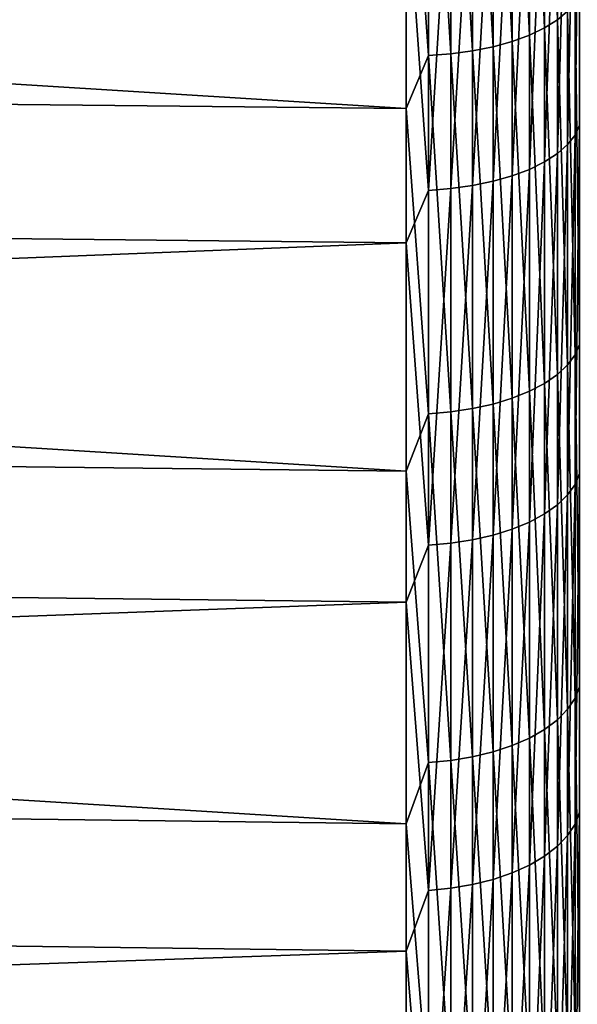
# Model space of a CAD drawing. Header units: metres. Extents: x -2 to 85, y -75 to 96.
# Tile 324 of 444: x 66.71 to 68.34, y 15.23 to 18.11. Entities that reach past the tile are written whole.
import ezdxf

# ---------------------------------------------------------------- set-up
doc = ezdxf.new("R2010")
doc.units = ezdxf.units.M
doc.layers.add('solid_20204500', color=7, linetype='CONTINUOUS')

msp = doc.modelspace()

# ---------------------------------------------------------------- linework, layer by layer
at = {"layer": 'solid_20204500'}
for points in [[(68.243469, 19.151333, -21.550529), (68.280907, 19.17219, -21.499735), (68.280907, 18.111488, -21.032978)], [(68.280907, 18.111488, -21.032978), (68.280907, 19.17219, -21.499735), (68.310738, 18.136759, -20.979231)], [(68.199074, 19.132545, -21.596283), (68.243469, 19.151333, -21.550529), (68.243469, 18.088127, -21.082672)], [(68.243469, 18.088127, -21.082672), (68.243469, 19.151333, -21.550529), (68.280907, 18.111488, -21.032978)], [(67.838074, 17.853113, -21.182932), (47.400002, 18.06365, -20.742926), (47.400002, 19.127249, -21.219667)], [(67.838074, 18.939035, -21.669676), (67.838074, 17.853113, -21.182932), (47.400002, 19.127249, -21.219667)], [(68.092674, 19.10247, -21.669531), (68.148514, 19.116161, -21.636185), (68.148514, 18.048731, -21.166468)], [(68.148514, 19.116161, -21.636185), (68.199074, 19.132545, -21.596283), (68.199074, 18.067083, -21.127432)], [(68.148514, 18.048731, -21.166468), (68.148514, 19.116161, -21.636185), (68.199074, 18.067083, -21.127432)], [(68.199074, 18.067083, -21.127432), (68.199074, 19.132545, -21.596283), (68.243469, 18.088127, -21.082672)], [(67.903748, 18.007891, -21.253336), (67.838074, 18.939035, -21.669676), (67.903748, 19.079702, -21.724981)], [(67.903748, 19.079702, -21.724981), (67.9692, 19.084078, -21.714325), (67.9692, 18.012791, -21.24291)], [(67.903748, 18.007891, -21.253336), (67.903748, 19.079702, -21.724981), (67.9692, 18.012791, -21.24291)], [(67.9692, 19.084078, -21.714325), (68.032547, 19.091713, -21.695732), (68.032547, 18.021343, -21.224722)], [(67.9692, 18.012791, -21.24291), (67.9692, 19.084078, -21.714325), (68.032547, 18.021343, -21.224722)], [(68.032547, 19.091713, -21.695732), (68.092674, 19.10247, -21.669531), (68.092674, 18.033394, -21.199089)], [(68.032547, 18.021343, -21.224722), (68.032547, 19.091713, -21.695732), (68.092674, 18.033394, -21.199089)], [(68.092674, 18.033394, -21.199089), (68.092674, 19.10247, -21.669531), (68.148514, 18.048731, -21.166468)], [(67.903748, 18.007891, -21.253336), (67.838074, 17.853113, -21.182932), (67.838074, 18.939035, -21.669676)], [(68.310738, 17.747408, 20.791729), (68.332428, 17.775192, 20.735384), (68.332428, 18.821476, 21.219273)], [(68.310738, 18.796534, 21.276934), (68.310738, 17.747408, 20.791729), (68.332428, 18.821476, 21.219273)], [(68.332428, 17.775192, 20.735384), (68.345589, 17.804003, 20.676956), (68.345589, 18.847338, 21.159483)], [(68.332428, 18.821476, 21.219273), (68.332428, 17.775192, 20.735384), (68.345589, 18.847338, 21.159483)], [(68.280907, 17.72114, 20.844997), (68.310738, 17.747408, 20.791729), (68.310738, 18.796534, 21.276934)], [(68.280907, 18.772955, 21.331444), (68.280907, 17.72114, 20.844997), (68.310738, 18.796534, 21.276934)], [(68.243469, 17.696856, 20.894245), (68.280907, 17.72114, 20.844997), (68.280907, 18.772955, 21.331444)], [(68.243469, 18.751156, 21.381842), (68.243469, 17.696856, 20.894245), (68.280907, 18.772955, 21.331444)], [(67.838074, 18.536674, 21.497009), (47.400002, 18.733244, 21.050587), (47.400002, 17.678717, 20.554102)], [(68.199074, 17.674982, 20.938604), (68.243469, 17.696856, 20.894245), (68.243469, 18.751156, 21.381842)], [(68.199074, 18.73152, 21.427237), (68.199074, 17.674982, 20.938604), (68.243469, 18.751156, 21.381842)], [(68.092674, 17.639963, 21.009623), (68.148514, 17.655905, 20.977291), (68.148514, 18.714396, 21.466825)], [(68.092674, 18.700085, 21.49991), (68.092674, 17.639963, 21.009623), (68.148514, 18.714396, 21.466825)], [(68.148514, 17.655905, 20.977291), (68.199074, 17.674982, 20.938604), (68.199074, 18.73152, 21.427237)], [(68.148514, 18.714396, 21.466825), (68.148514, 17.655905, 20.977291), (68.199074, 18.73152, 21.427237)], [(67.903748, 18.676287, 21.554928), (67.838074, 18.536674, 21.497009), (67.903748, 17.613453, 21.063383)], [(67.903748, 17.613453, 21.063383), (67.9692, 17.618547, 21.053053), (67.9692, 18.680861, 21.544353)], [(67.903748, 18.676287, 21.554928), (67.903748, 17.613453, 21.063383), (67.9692, 18.680861, 21.544353)], [(67.9692, 17.618547, 21.053053), (68.032547, 17.627436, 21.035025), (68.032547, 18.688839, 21.525908)], [(67.9692, 18.680861, 21.544353), (67.9692, 17.618547, 21.053053), (68.032547, 18.688839, 21.525908)], [(68.032547, 17.627436, 21.035025), (68.092674, 17.639963, 21.009623), (68.092674, 18.700085, 21.49991)], [(68.032547, 18.688839, 21.525908), (68.032547, 17.627436, 21.035025), (68.092674, 18.700085, 21.49991)], [(67.838074, 17.460014, 20.990107), (67.838074, 18.536674, 21.497009), (47.400002, 17.678717, 20.554102)], [(67.903748, 17.613453, 21.063383), (67.838074, 18.536674, 21.497009), (67.838074, 17.460014, 20.990107)], [(68.332428, 18.163488, -20.922377), (68.345589, 18.191204, -20.863422), (68.345589, 17.163443, -20.34856)], [(68.310738, 18.136759, -20.979231), (68.332428, 18.163488, -20.922377), (68.332428, 17.13282, -20.406059)], [(68.332428, 17.13282, -20.406059), (68.332428, 18.163488, -20.922377), (68.345589, 17.163443, -20.34856)], [(68.280907, 18.111488, -21.032978), (68.310738, 18.136759, -20.979231), (68.310738, 17.103291, -20.46151)], [(68.310738, 17.103291, -20.46151), (68.310738, 18.136759, -20.979231), (68.332428, 17.13282, -20.406059)], [(68.243469, 18.088127, -21.082672), (68.280907, 18.111488, -21.032978), (68.280907, 17.075375, -20.513931)], [(68.280907, 17.075375, -20.513931), (68.280907, 18.111488, -21.032978), (68.310738, 17.103291, -20.46151)], [(68.199074, 18.067083, -21.127432), (68.243469, 18.088127, -21.082672), (68.243469, 17.049562, -20.562397)], [(68.243469, 17.049562, -20.562397), (68.243469, 18.088127, -21.082672), (68.280907, 17.075375, -20.513931)], [(67.838074, 16.79324, -20.641813), (47.400002, 17.026011, -20.213154), (47.400002, 18.06365, -20.742926)], [(67.838074, 17.853113, -21.182932), (67.838074, 16.79324, -20.641813), (47.400002, 18.06365, -20.742926)], [(68.092674, 18.033394, -21.199089), (68.148514, 18.048731, -21.166468), (68.148514, 17.006039, -20.644125)], [(68.148514, 18.048731, -21.166468), (68.199074, 18.067083, -21.127432), (68.199074, 17.026316, -20.606052)], [(68.148514, 17.006039, -20.644125), (68.148514, 18.048731, -21.166468), (68.199074, 17.026316, -20.606052)], [(68.199074, 17.026316, -20.606052), (68.199074, 18.067083, -21.127432), (68.243469, 17.049562, -20.562397)], [(67.9692, 18.012791, -21.24291), (68.032547, 18.021343, -21.224722), (68.032547, 16.975782, -20.700941)], [(68.032547, 18.021343, -21.224722), (68.092674, 18.033394, -21.199089), (68.092674, 16.989096, -20.675941)], [(68.032547, 16.975782, -20.700941), (68.032547, 18.021343, -21.224722), (68.092674, 16.989096, -20.675941)], [(68.092674, 16.989096, -20.675941), (68.092674, 18.033394, -21.199089), (68.148514, 17.006039, -20.644125)], [(67.903748, 16.96092, -20.728849), (67.838074, 17.853113, -21.182932), (67.903748, 18.007891, -21.253336)], [(67.903748, 18.007891, -21.253336), (67.9692, 18.012791, -21.24291), (67.9692, 16.966335, -20.718683)], [(67.903748, 16.96092, -20.728849), (67.903748, 18.007891, -21.253336), (67.9692, 16.966335, -20.718683)], [(67.9692, 16.966335, -20.718683), (67.9692, 18.012791, -21.24291), (68.032547, 16.975782, -20.700941)], [(67.903748, 16.96092, -20.728849), (67.838074, 16.79324, -20.641813), (67.838074, 17.853113, -21.182932)], [(68.332428, 16.754328, 20.199944), (68.345589, 16.786016, 20.143024), (68.345589, 17.804003, 20.676956)], [(68.332428, 17.775192, 20.735384), (68.332428, 16.754328, 20.199944), (68.345589, 17.804003, 20.676956)], [(68.310738, 16.72377, 20.254833), (68.332428, 16.754328, 20.199944), (68.332428, 17.775192, 20.735384)], [(68.310738, 17.747408, 20.791729), (68.310738, 16.72377, 20.254833), (68.332428, 17.775192, 20.735384)], [(68.280907, 16.694881, 20.306726), (68.310738, 16.72377, 20.254833), (68.310738, 17.747408, 20.791729)], [(68.280907, 17.72114, 20.844997), (68.280907, 16.694881, 20.306726), (68.310738, 17.747408, 20.791729)], [(68.199074, 16.644114, 20.397917), (68.243469, 16.668171, 20.354702), (68.243469, 17.696856, 20.894245)], [(68.199074, 17.674982, 20.938604), (68.199074, 16.644114, 20.397917), (68.243469, 17.696856, 20.894245)], [(68.243469, 16.668171, 20.354702), (68.280907, 16.694881, 20.306726), (68.280907, 17.72114, 20.844997)], [(68.243469, 17.696856, 20.894245), (68.243469, 16.668171, 20.354702), (68.280907, 17.72114, 20.844997)], [(67.838074, 17.460014, 20.990107), (47.400002, 17.678717, 20.554102), (47.400002, 16.651133, 20.005079)], [(68.148514, 16.623131, 20.435604), (68.199074, 16.644114, 20.397917), (68.199074, 17.674982, 20.938604)], [(68.148514, 17.655905, 20.977291), (68.148514, 16.623131, 20.435604), (68.199074, 17.674982, 20.938604)], [(68.032547, 16.59182, 20.491848), (68.092674, 16.605597, 20.4671), (68.092674, 17.639963, 21.009623)], [(68.032547, 17.627436, 21.035025), (68.032547, 16.59182, 20.491848), (68.092674, 17.639963, 21.009623)], [(68.092674, 16.605597, 20.4671), (68.148514, 16.623131, 20.435604), (68.148514, 17.655905, 20.977291)], [(68.092674, 17.639963, 21.009623), (68.092674, 16.605597, 20.4671), (68.148514, 17.655905, 20.977291)], [(67.903748, 17.613453, 21.063383), (67.838074, 17.460014, 20.990107), (67.903748, 16.576441, 20.519474)], [(67.903748, 16.576441, 20.519474), (67.9692, 16.582045, 20.509409), (67.9692, 17.618547, 21.053053)], [(67.903748, 17.613453, 21.063383), (67.903748, 16.576441, 20.519474), (67.9692, 17.618547, 21.053053)], [(67.9692, 16.582045, 20.509409), (68.032547, 16.59182, 20.491848), (68.032547, 17.627436, 21.035025)], [(67.9692, 17.618547, 21.053053), (67.9692, 16.582045, 20.509409), (68.032547, 17.627436, 21.035025)], [(67.838074, 16.410412, 20.429325), (67.838074, 17.460014, 20.990107), (47.400002, 16.651133, 20.005079)], [(67.903748, 16.576441, 20.519474), (67.838074, 17.460014, 20.990107), (67.838074, 16.410412, 20.429325)], [(68.332428, 17.13282, -20.406059), (68.345589, 17.163443, -20.34856), (68.345589, 16.162621, -19.783108)], [(68.310738, 17.103291, -20.46151), (68.332428, 17.13282, -20.406059), (68.332428, 16.129171, -19.839008)], [(68.332428, 16.129171, -19.839008), (68.332428, 17.13282, -20.406059), (68.345589, 16.162621, -19.783108)], [(68.280907, 17.075375, -20.513931), (68.310738, 17.103291, -20.46151), (68.310738, 16.096914, -19.892918)], [(68.310738, 16.096914, -19.892918), (68.310738, 17.103291, -20.46151), (68.332428, 16.129171, -19.839008)], [(68.243469, 17.049562, -20.562397), (68.280907, 17.075375, -20.513931), (68.280907, 16.06642, -19.943884)], [(68.280907, 16.06642, -19.943884), (68.280907, 17.075375, -20.513931), (68.310738, 16.096914, -19.892918)], [(68.199074, 17.026316, -20.606052), (68.243469, 17.049562, -20.562397), (68.243469, 16.038225, -19.991003)], [(68.243469, 16.038225, -19.991003), (68.243469, 17.049562, -20.562397), (68.280907, 16.06642, -19.943884)], [(67.838074, 15.762133, -20.047707), (47.400002, 16.016346, -19.631405), (47.400002, 17.026011, -20.213154)], [(67.838074, 16.79324, -20.641813), (67.838074, 15.762133, -20.047707), (47.400002, 17.026011, -20.213154)], [(68.148514, 17.006039, -20.644125), (68.199074, 17.026316, -20.606052), (68.199074, 16.012829, -20.033445)], [(68.199074, 16.012829, -20.033445), (68.199074, 17.026316, -20.606052), (68.243469, 16.038225, -19.991003)], [(68.032547, 16.975782, -20.700941), (68.092674, 16.989096, -20.675941), (68.092674, 15.972173, -20.101393)], [(68.092674, 16.989096, -20.675941), (68.148514, 17.006039, -20.644125), (68.148514, 15.990682, -20.070459)], [(68.092674, 15.972173, -20.101393), (68.092674, 16.989096, -20.675941), (68.148514, 15.990682, -20.070459)], [(68.148514, 15.990682, -20.070459), (68.148514, 17.006039, -20.644125), (68.199074, 16.012829, -20.033445)], [(67.903748, 15.941394, -20.15283), (67.838074, 16.79324, -20.641813), (67.903748, 16.96092, -20.728849)], [(67.903748, 16.96092, -20.728849), (67.9692, 16.966335, -20.718683), (67.9692, 15.947309, -20.142944)], [(67.903748, 15.941394, -20.15283), (67.903748, 16.96092, -20.728849), (67.9692, 15.947309, -20.142944)], [(67.9692, 16.966335, -20.718683), (68.032547, 16.975782, -20.700941), (68.032547, 15.957629, -20.125698)], [(67.9692, 15.947309, -20.142944), (67.9692, 16.966335, -20.718683), (68.032547, 15.957629, -20.125698)], [(68.032547, 15.957629, -20.125698), (68.032547, 16.975782, -20.700941), (68.092674, 15.972173, -20.101393)], [(67.903748, 15.941394, -20.15283), (67.838074, 15.762133, -20.047707), (67.838074, 16.79324, -20.641813)], [(68.332428, 15.761424, 19.614283), (68.345589, 15.795909, 19.559015), (68.345589, 16.786016, 20.143024)], [(68.332428, 16.754328, 20.199944), (68.332428, 15.761424, 19.614283), (68.345589, 16.786016, 20.143024)], [(68.310738, 15.728168, 19.667582), (68.332428, 15.761424, 19.614283), (68.332428, 16.754328, 20.199944)], [(68.310738, 16.72377, 20.254833), (68.310738, 15.728168, 19.667582), (68.332428, 16.754328, 20.199944)], [(68.280907, 15.696728, 19.71797), (68.310738, 15.728168, 19.667582), (68.310738, 16.72377, 20.254833)], [(68.280907, 16.694881, 20.306726), (68.280907, 15.696728, 19.71797), (68.310738, 16.72377, 20.254833)], [(68.243469, 15.66766, 19.764555), (68.280907, 15.696728, 19.71797), (68.280907, 16.694881, 20.306726)], [(68.243469, 16.668171, 20.354702), (68.243469, 15.66766, 19.764555), (68.280907, 16.694881, 20.306726)], [(68.199074, 15.641478, 19.806517), (68.243469, 15.66766, 19.764555), (68.243469, 16.668171, 20.354702)], [(68.199074, 16.644114, 20.397917), (68.199074, 15.641478, 19.806517), (68.243469, 16.668171, 20.354702)], [(67.838074, 16.410412, 20.429325), (47.400002, 16.651133, 20.005079), (47.400002, 15.652489, 19.404612)], [(68.148514, 15.618643, 19.843111), (68.199074, 15.641478, 19.806517), (68.199074, 16.644114, 20.397917)], [(68.148514, 16.623131, 20.435604), (68.148514, 15.618643, 19.843111), (68.199074, 16.644114, 20.397917)], [(68.032547, 15.584567, 19.897724), (68.092674, 15.599561, 19.873693), (68.092674, 16.605597, 20.4671)], [(68.032547, 16.59182, 20.491848), (68.032547, 15.584567, 19.897724), (68.092674, 16.605597, 20.4671)], [(68.092674, 15.599561, 19.873693), (68.148514, 15.618643, 19.843111), (68.148514, 16.623131, 20.435604)], [(68.092674, 16.605597, 20.4671), (68.092674, 15.599561, 19.873693), (68.148514, 16.623131, 20.435604)], [(67.903748, 16.576441, 20.519474), (67.838074, 16.410412, 20.429325), (67.903748, 15.567829, 19.924549)], [(67.903748, 15.567829, 19.924549), (67.9692, 15.573928, 19.914776), (67.9692, 16.582045, 20.509409)], [(67.903748, 16.576441, 20.519474), (67.903748, 15.567829, 19.924549), (67.9692, 16.582045, 20.509409)], [(67.9692, 15.573928, 19.914776), (68.032547, 15.584567, 19.897724), (68.032547, 16.59182, 20.491848)], [(67.9692, 16.582045, 20.509409), (67.9692, 15.573928, 19.914776), (68.032547, 16.59182, 20.491848)], [(67.838074, 15.390559, 19.816103), (67.838074, 16.410412, 20.429325), (47.400002, 15.652489, 19.404612)], [(67.903748, 15.567829, 19.924549), (67.838074, 16.410412, 20.429325), (67.838074, 15.390559, 19.816103)], [(68.332428, 16.129171, -19.839008), (68.345589, 16.162621, -19.783108), (68.345589, 15.191229, -19.16847)], [(68.310738, 16.096914, -19.892918), (68.332428, 16.129171, -19.839008), (68.332428, 15.155035, -19.222635)], [(68.332428, 15.155035, -19.222635), (68.332428, 16.129171, -19.839008), (68.345589, 15.191229, -19.16847)], [(68.280907, 16.06642, -19.943884), (68.310738, 16.096914, -19.892918), (68.310738, 15.120131, -19.27487)], [(68.310738, 15.120131, -19.27487), (68.310738, 16.096914, -19.892918), (68.332428, 15.155035, -19.222635)], [(68.243469, 16.038225, -19.991003), (68.280907, 16.06642, -19.943884), (68.280907, 15.087133, -19.324251)], [(68.280907, 15.087133, -19.324251), (68.280907, 16.06642, -19.943884), (68.310738, 15.120131, -19.27487)], [(68.199074, 16.012829, -20.033445), (68.243469, 16.038225, -19.991003), (68.243469, 15.056624, -19.369907)], [(68.243469, 15.056624, -19.369907), (68.243469, 16.038225, -19.991003), (68.280907, 15.087133, -19.324251)], [(67.838074, 14.762441, -19.402138), (47.400002, 15.037139, -18.99906), (47.400002, 16.016346, -19.631405)], [(67.838074, 15.762133, -20.047707), (67.838074, 14.762441, -19.402138), (47.400002, 16.016346, -19.631405)], [(68.148514, 15.990682, -20.070459), (68.199074, 16.012829, -20.033445), (68.199074, 15.029145, -19.41103)], [(68.199074, 15.029145, -19.41103), (68.199074, 16.012829, -20.033445), (68.243469, 15.056624, -19.369907)], [(68.032547, 15.957629, -20.125698), (68.092674, 15.972173, -20.101393), (68.092674, 14.985152, -19.476868)], [(68.092674, 15.972173, -20.101393), (68.148514, 15.990682, -20.070459), (68.148514, 15.00518, -19.446896)], [(68.092674, 14.985152, -19.476868), (68.092674, 15.972173, -20.101393), (68.148514, 15.00518, -19.446896)], [(68.148514, 15.00518, -19.446896), (68.148514, 15.990682, -20.070459), (68.199074, 15.029145, -19.41103)], [(67.903748, 15.941394, -20.15283), (67.9692, 15.947309, -20.142944), (67.9692, 14.958249, -19.517128)], [(67.9692, 15.947309, -20.142944), (68.032547, 15.957629, -20.125698), (68.032547, 14.969416, -19.500416)], [(67.9692, 14.958249, -19.517128), (67.9692, 15.947309, -20.142944), (68.032547, 14.969416, -19.500416)], [(68.032547, 14.969416, -19.500416), (68.032547, 15.957629, -20.125698), (68.092674, 14.985152, -19.476868)], [(67.903748, 14.951848, -19.526707), (67.838074, 15.762133, -20.047707), (67.903748, 15.941394, -20.15283)], [(67.903748, 14.951848, -19.526707), (67.903748, 15.941394, -20.15283), (67.9692, 14.958249, -19.517128)], [(68.332428, 14.798945, 18.979858), (68.345589, 14.836143, 18.926378), (68.345589, 15.795909, 19.559015)], [(68.332428, 15.761424, 19.614283), (68.332428, 14.798945, 18.979858), (68.345589, 15.795909, 19.559015)], [(67.903748, 14.951848, -19.526707), (67.838074, 14.762441, -19.402138), (67.838074, 15.762133, -20.047707)], [(68.310738, 14.763074, 19.031433), (68.332428, 14.798945, 18.979858), (68.332428, 15.761424, 19.614283)], [(68.310738, 15.728168, 19.667582), (68.310738, 14.763074, 19.031433), (68.332428, 15.761424, 19.614283)], [(68.280907, 14.729161, 19.080191), (68.310738, 14.763074, 19.031433), (68.310738, 15.728168, 19.667582)], [(68.280907, 15.696728, 19.71797), (68.280907, 14.729161, 19.080191), (68.310738, 15.728168, 19.667582)], [(68.243469, 14.697808, 19.125269), (68.280907, 14.729161, 19.080191), (68.280907, 15.696728, 19.71797)], [(68.243469, 15.66766, 19.764555), (68.243469, 14.697808, 19.125269), (68.280907, 15.696728, 19.71797)], [(68.199074, 14.669566, 19.165874), (68.243469, 14.697808, 19.125269), (68.243469, 15.66766, 19.764555)], [(68.199074, 15.641478, 19.806517), (68.199074, 14.669566, 19.165874), (68.243469, 15.66766, 19.764555)], [(67.838074, 15.390559, 19.816103), (47.400002, 15.652489, 19.404612), (47.400002, 14.685239, 18.754124)], [(68.148514, 14.644937, 19.201286), (68.199074, 14.669566, 19.165874), (68.199074, 15.641478, 19.806517)], [(68.148514, 15.618643, 19.843111), (68.148514, 14.644937, 19.201286), (68.199074, 15.641478, 19.806517)], [(68.032547, 14.608181, 19.254131), (68.092674, 14.624353, 19.230879), (68.092674, 15.599561, 19.873693)], [(68.032547, 15.584567, 19.897724), (68.032547, 14.608181, 19.254131), (68.092674, 15.599561, 19.873693)], [(68.092674, 14.624353, 19.230879), (68.148514, 14.644937, 19.201286), (68.148514, 15.618643, 19.843111)], [(68.092674, 15.599561, 19.873693), (68.092674, 14.624353, 19.230879), (68.148514, 15.618643, 19.843111)], [(67.903748, 15.567829, 19.924549), (67.838074, 15.390559, 19.816103), (67.903748, 14.590127, 19.280088)], [(67.903748, 14.590127, 19.280088), (67.9692, 14.596704, 19.270632), (67.9692, 15.573928, 19.914776)], [(67.903748, 15.567829, 19.924549), (67.903748, 14.590127, 19.280088), (67.9692, 15.573928, 19.914776)], [(67.9692, 14.596704, 19.270632), (68.032547, 14.608181, 19.254131), (68.032547, 15.584567, 19.897724)], [(67.9692, 15.573928, 19.914776), (67.9692, 14.596704, 19.270632), (68.032547, 15.584567, 19.897724)], [(67.838074, 14.403074, 19.152012), (67.838074, 15.390559, 19.816103), (47.400002, 14.685239, 18.754124)], [(67.903748, 14.590127, 19.280088), (67.838074, 15.390559, 19.816103), (67.838074, 14.403074, 19.152012)]]:
    msp.add_3dface(points, dxfattribs=at)

doc.saveas('drawing.dxf')
